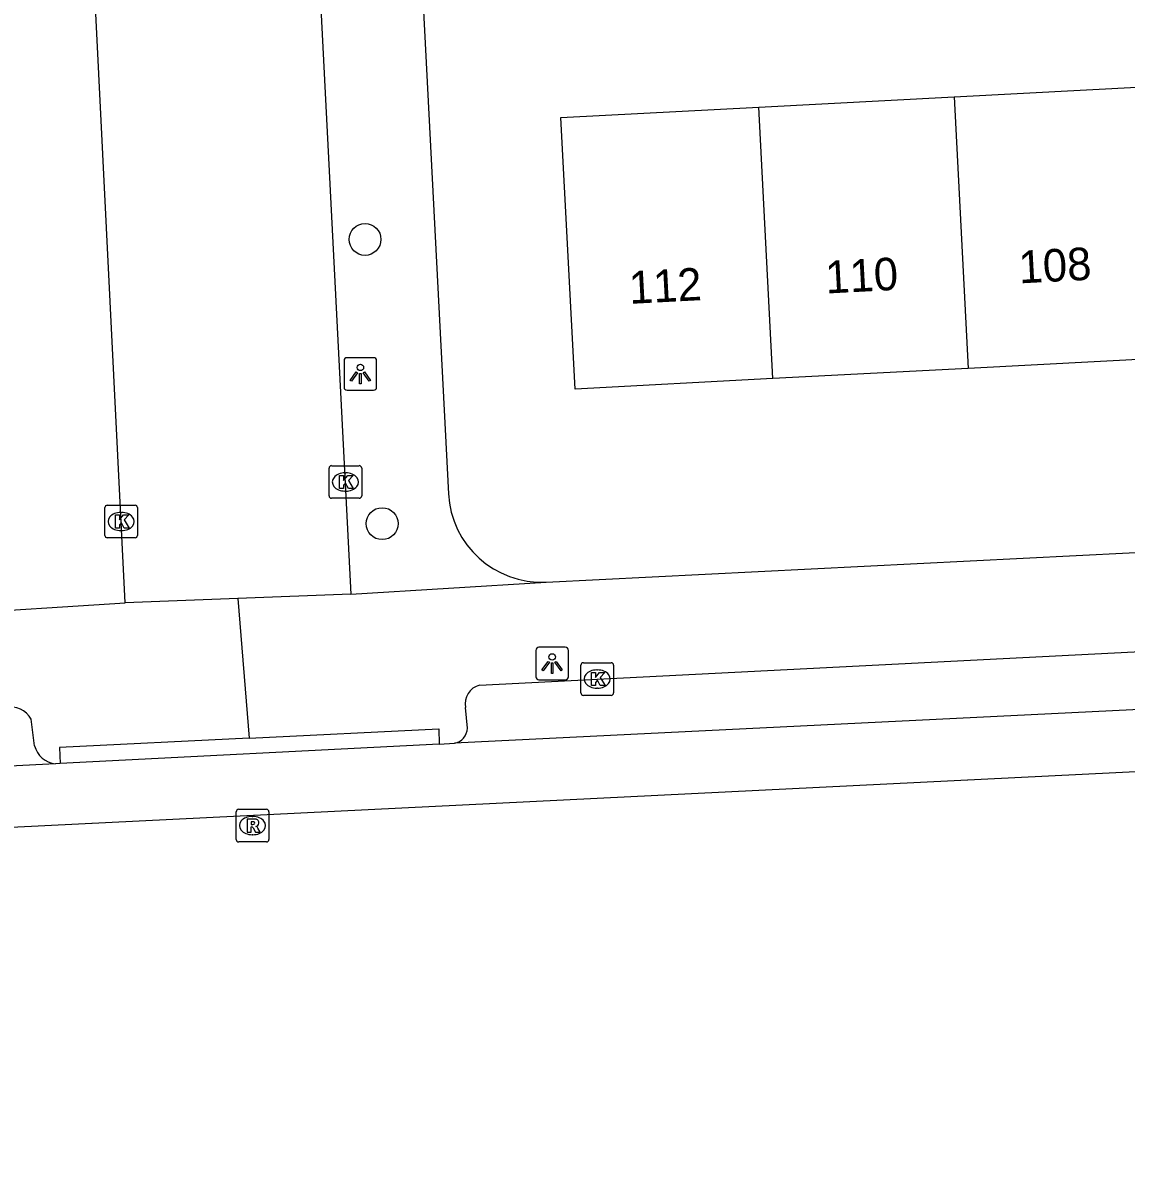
# Model space of a CAD drawing. Extents: x 160557 to 161245, y 385330 to 386505.
# Drawn here: x 161072.59 to 161106.44, y 385334.44 to 385369.42 of the extents above; entities that cross this region are included whole.
import ezdxf

# ---------------------------------------------------------------- set-up
doc = ezdxf.new("R2010")
doc.units = 0
for name, color, linetype in [('IMGEO_Boom', 7, 'Continuous'), ('IMGEO_Fietspad_gesloten', 7, 'Continuous'), ('IMGEO_Kolk', 7, 'Continuous'), ('IMGEO_Lichtpunt', 7, 'Continuous'), ('IMGEO_Pand', 7, 'Continuous'), ('IMGEO_Pand_nummerreeks', 7, 'Continuous'), ('IMGEO_Rijbaan_lokaal_gesloten', 7, 'Continuous'), ('IMGEO_Rijbaan_lokaal_open', 7, 'Continuous'), ('IMGEO_Rioolput', 7, 'Continuous'), ('IMGEO_Voetpad_open', 7, 'Continuous')]:
    doc.layers.add(name, color=color, linetype=linetype)

msp = doc.modelspace()

# ---------------------------------------------------------------- linework, layer by layer
at = {"layer": 'IMGEO_Boom'}
for centre in [(161083.088, 385362.778), (161083.614, 385354.058)]:
    msp.add_circle(centre, 0.489, dxfattribs=at)
at = {"layer": 'IMGEO_Fietspad_gesloten'}
for points in [[(161143.272, 385350.151), (161085.829, 385347.319)], [(161085.366, 385347.295), (161073.732, 385346.7)], [(161085.366, 385347.295), (161085.829, 385347.319)], [(161073.593, 385346.692), (161010.368, 385343.456)], [(161073.732, 385346.7), (161073.593, 385346.692)]]:
    msp.add_lwpolyline(points, dxfattribs=at)
at = {"layer": 'IMGEO_Kolk'}
for p, q in [((161081.984, 385354.911), (161081.984, 385355.763)), ((161082.059, 385355.837), (161082.911, 385355.837)), ((161082.985, 385355.763), (161082.985, 385354.911)), ((161082.472, 385355.617), (161082.497, 385355.617)), ((161082.911, 385354.837), (161082.059, 385354.837)), ((161082.495, 385355.057), (161082.47, 385355.057)), ((161075.107, 385353.698), (161075.107, 385354.55)), ((161075.182, 385354.624), (161076.034, 385354.624)), ((161075.595, 385354.404), (161075.62, 385354.404)), ((161076.108, 385354.55), (161076.108, 385353.698)), ((161075.618, 385353.844), (161075.593, 385353.844)), ((161076.034, 385353.624), (161075.182, 385353.624)), ((161089.711, 385348.865), (161089.711, 385349.717)), ((161089.786, 385349.791), (161090.638, 385349.791)), ((161090.199, 385349.571), (161090.224, 385349.571)), ((161090.712, 385349.717), (161090.712, 385348.865)), ((161090.638, 385348.791), (161089.786, 385348.791)), ((161090.222, 385349.011), (161090.197, 385349.011))]:
    msp.add_line(p, q, dxfattribs=at)
for points in [[(161081.984, 385354.911), (161081.984, 385355.763)], [(161082.059, 385355.837), (161082.911, 385355.837)], [(161082.985, 385355.763), (161082.985, 385354.911)], [(161082.305, 385355.537), (161082.428, 385355.537), (161082.428, 385355.386), (161082.558, 385355.537), (161082.722, 385355.537), (161082.576, 385355.386), (161082.729, 385355.137), (161082.577, 385355.137), (161082.492, 385355.301), (161082.428, 385355.234), (161082.428, 385355.137), (161082.305, 385355.137), (161082.305, 385355.537)], [(161082.911, 385354.837), (161082.059, 385354.837)], [(161075.107, 385353.698), (161075.107, 385354.55)], [(161075.182, 385354.624), (161076.034, 385354.624)], [(161076.108, 385354.55), (161076.108, 385353.698)], [(161075.428, 385354.324), (161075.551, 385354.324), (161075.551, 385354.173), (161075.681, 385354.324), (161075.845, 385354.324), (161075.699, 385354.173), (161075.852, 385353.924), (161075.7, 385353.924), (161075.615, 385354.088), (161075.551, 385354.021), (161075.551, 385353.924), (161075.428, 385353.924), (161075.428, 385354.324)], [(161076.034, 385353.624), (161075.182, 385353.624)], [(161089.711, 385348.865), (161089.711, 385349.717)], [(161089.786, 385349.791), (161090.638, 385349.791)], [(161090.032, 385349.491), (161090.155, 385349.491), (161090.155, 385349.34), (161090.285, 385349.491), (161090.449, 385349.491), (161090.303, 385349.34), (161090.456, 385349.091), (161090.304, 385349.091), (161090.219, 385349.255), (161090.155, 385349.188), (161090.155, 385349.091), (161090.032, 385349.091), (161090.032, 385349.491)], [(161090.712, 385349.717), (161090.712, 385348.865)], [(161090.638, 385348.791), (161089.786, 385348.791)]]:
    msp.add_lwpolyline(points, dxfattribs=at)
for centre, start, end in [((161082.061, 385355.761), 91.552, 178.448), ((161082.061, 385355.761), 91.552, 178.448), ((161082.909, 385355.761), 1.552, 88.448), ((161082.909, 385355.761), 1.552, 88.448), ((161082.061, 385354.913), 181.552, 268.448), ((161082.061, 385354.913), 181.552, 268.448), ((161082.909, 385354.913), 271.552, 358.448), ((161082.909, 385354.913), 271.552, 358.448), ((161075.184, 385354.548), 91.552, 178.448), ((161075.184, 385354.548), 91.552, 178.448), ((161076.032, 385354.548), 1.552, 88.448), ((161076.032, 385354.548), 1.552, 88.448), ((161075.184, 385353.7), 181.552, 268.448), ((161075.184, 385353.7), 181.552, 268.448), ((161076.032, 385353.7), 271.552, 358.448), ((161076.032, 385353.7), 271.552, 358.448), ((161089.788, 385349.715), 91.552, 178.448), ((161089.788, 385349.715), 91.552, 178.448), ((161090.636, 385349.715), 1.552, 88.448), ((161090.636, 385349.715), 1.552, 88.448), ((161089.788, 385348.867), 181.552, 268.448), ((161089.788, 385348.867), 181.552, 268.448), ((161090.636, 385348.867), 271.552, 358.448), ((161090.636, 385348.867), 271.552, 358.448)]:
    msp.add_arc(centre, 0.0765, start, end, dxfattribs=at)
for centre, major_axis, ratio, start_param, end_param in [((161082.471, 385355.337), (-0.387, 0.002), 0.722429, 4.712389, 7.853982), ((161082.496, 385355.337), (-0.39, 0.002), 0.717154, 1.570796, 4.712389), ((161075.594, 385354.124), (-0.387, 0.002), 0.722429, 4.712389, 7.853982), ((161075.619, 385354.124), (-0.39, 0.002), 0.717154, 1.570796, 4.712389), ((161090.198, 385349.291), (-0.387, 0.002), 0.722429, 4.712389, 7.853982), ((161090.223, 385349.291), (-0.39, 0.002), 0.717154, 1.570796, 4.712389)]:
    msp.add_ellipse(centre, major_axis=major_axis, ratio=ratio, start_param=start_param, end_param=end_param, dxfattribs=at)
at = {"layer": 'IMGEO_Lichtpunt'}
for p, q in [((161082.446, 385359.053), (161082.446, 385358.246)), ((161082.446, 385359.053), (161082.446, 385358.246)), ((161083.348, 385359.148), (161082.54, 385359.148)), ((161083.348, 385359.148), (161082.54, 385359.148)), ((161083.442, 385358.246), (161083.442, 385359.053)), ((161083.442, 385358.246), (161083.442, 385359.053)), ((161082.54, 385358.152), (161083.348, 385358.152)), ((161082.54, 385358.152), (161083.348, 385358.152)), ((161088.33, 385350.17), (161088.33, 385349.363)), ((161088.33, 385350.17), (161088.33, 385349.363)), ((161089.232, 385350.265), (161088.424, 385350.265)), ((161089.232, 385350.265), (161088.424, 385350.265)), ((161089.326, 385349.363), (161089.326, 385350.17)), ((161089.326, 385349.363), (161089.326, 385350.17)), ((161088.424, 385349.269), (161089.232, 385349.269)), ((161088.424, 385349.269), (161089.232, 385349.269))]:
    msp.add_line(p, q, dxfattribs=at)
for points in [[(161082.82, 385358.717), (161082.859, 385358.689), (161082.671, 385358.427), (161082.633, 385358.454), (161082.82, 385358.717)], [(161082.922, 385358.669), (161082.969, 385358.669), (161082.969, 385358.347), (161082.922, 385358.347), (161082.922, 385358.669)], [(161083.032, 385358.689), (161083.07, 385358.716), (161083.257, 385358.454), (161083.218, 385358.426), (161083.032, 385358.689)], [(161088.704, 385349.834), (161088.743, 385349.806), (161088.555, 385349.544), (161088.517, 385349.571), (161088.704, 385349.834)], [(161088.916, 385349.806), (161088.954, 385349.833), (161089.141, 385349.571), (161089.102, 385349.543), (161088.916, 385349.806)], [(161088.806, 385349.786), (161088.853, 385349.786), (161088.853, 385349.464), (161088.806, 385349.464), (161088.806, 385349.786)]]:
    msp.add_lwpolyline(points, dxfattribs=at)
for centre in [(161082.945, 385358.851), (161088.829, 385349.968)]:
    msp.add_circle(centre, 0.0994, dxfattribs=at)
for centre, start, end in [((161082.54, 385359.053), 90, 180), ((161082.54, 385359.053), 90, 180), ((161083.348, 385359.053), 0, 90), ((161083.348, 385359.053), 0, 90), ((161082.54, 385358.246), 180, 270), ((161082.54, 385358.246), 180, 270), ((161083.348, 385358.246), 270, 0), ((161083.348, 385358.246), 270, 360), ((161088.424, 385350.17), 90, 180), ((161088.424, 385350.17), 90, 180), ((161089.232, 385350.17), 0, 90), ((161089.232, 385350.17), 0, 90), ((161088.424, 385349.363), 180, 270), ((161088.424, 385349.363), 180, 270), ((161089.232, 385349.363), 270, 0), ((161089.232, 385349.363), 270, 360)]:
    msp.add_arc(centre, 0.0946, start, end, dxfattribs=at)
at = {"layer": 'IMGEO_Pand'}
for points in [[(161101.159, 385367.15), (161107.151, 385367.465)], [(161095.167, 385366.835), (161101.159, 385367.15)], [(161101.159, 385367.15), (161101.596, 385358.822)], [(161095.604, 385358.507), (161089.531, 385358.188), (161089.093, 385366.516), (161095.167, 385366.835)], [(161095.604, 385358.507), (161095.167, 385366.835)], [(161107.588, 385359.137), (161101.596, 385358.822)], [(161101.596, 385358.822), (161095.604, 385358.507)]]:
    msp.add_lwpolyline(points, dxfattribs=at)
at = {"layer": 'IMGEO_Rijbaan_lokaal_gesloten'}
msp.add_lwpolyline([(161179.212, 385352.808), (161177.568, 385352.385), (161171.027, 385350.994), (161157.592, 385349.093), (161141.871, 385348.183), (161034.402, 385342.87), (160939.068, 385337.926), (160868.279, 385334.438)], dxfattribs=at)
at = {"layer": 'IMGEO_Rijbaan_lokaal_open'}
for points in [[(161075.73, 385351.633), (161074.233, 385381.632)], [(161081.378, 385376.871), (161082.652, 385351.896)], [(161079.191, 385351.765), (161075.73, 385351.633)], [(161082.652, 385351.896), (161079.191, 385351.765)]]:
    msp.add_lwpolyline(points, dxfattribs=at)
at = {"layer": 'IMGEO_Rioolput'}
for p, q in [((161079.212, 385345.295), (161080.064, 385345.295)), ((161079.137, 385344.369), (161079.137, 385345.221)), ((161079.625, 385345.075), (161079.65, 385345.075)), ((161080.138, 385345.221), (161080.138, 385344.369)), ((161080.064, 385344.295), (161079.212, 385344.295)), ((161079.648, 385344.515), (161079.623, 385344.515))]:
    msp.add_line(p, q, dxfattribs=at)
for points in [[(161079.212, 385345.295), (161080.064, 385345.295)], [(161079.137, 385344.369), (161079.137, 385345.221)], [(161079.726, 385344.993), (161079.474, 385344.995), (161079.474, 385344.595)], [(161080.138, 385345.221), (161080.138, 385344.369)], [(161079.474, 385344.595), (161079.598, 385344.595), (161079.598, 385344.757), (161079.609, 385344.757)], [(161079.652, 385344.914), (161079.598, 385344.914), (161079.598, 385344.833)], [(161079.598, 385344.833), (161079.65, 385344.833)], [(161079.656, 385344.728), (161079.727, 385344.595), (161079.867, 385344.595), (161079.802, 385344.721)], [(161080.064, 385344.295), (161079.212, 385344.295)]]:
    msp.add_lwpolyline(points, dxfattribs=at)
for centre, radius, start, end in [((161079.214, 385345.219), 0.0765, 91.552, 178.448), ((161079.214, 385345.219), 0.0765, 91.552, 178.448), ((161080.062, 385345.219), 0.0765, 1.552, 88.448), ((161080.062, 385345.219), 0.0765, 1.552, 88.448), ((161079.725, 385344.883), 0.109, 350.3612, 89.416), ((161079.608, 385344.704), 0.0533, 26.0293, 88.6989), ((161079.634, 385345.022), 0.19, 274.7715, 282.9687), ((161079.658, 385344.818), 0.0964, 77.0061, 93.1865), ((161079.672, 385344.875), 0.0378, 276.6634, 79.6772), ((161079.723, 385344.883), 0.112, 277.5842, 350.9817), ((161079.707, 385344.668), 0.108, 29.5134, 73.7905), ((161079.214, 385344.371), 0.0765, 181.552, 268.448), ((161079.214, 385344.371), 0.0765, 181.552, 268.448), ((161080.062, 385344.371), 0.0765, 271.552, 358.448), ((161080.062, 385344.371), 0.0765, 271.552, 358.448)]:
    msp.add_arc(centre, radius, start, end, dxfattribs=at)
for centre, major_axis, ratio, start_param, end_param in [((161079.624, 385344.795), (-0.387, 0.002), 0.722429, 4.712389, 7.853982), ((161079.649, 385344.795), (-0.39, 0.002), 0.717154, 1.570796, 4.712389)]:
    msp.add_ellipse(centre, major_axis=major_axis, ratio=ratio, start_param=start_param, end_param=end_param, dxfattribs=at)
at = {"layer": 'IMGEO_Voetpad_open'}
for points in [[(161084.306, 385380.847), (161085.646, 385354.978)], [(161088.643, 385352.265), (161126.04, 385354.145)], [(161082.652, 385351.896), (161088.643, 385352.265)], [(161070.196, 385351.283), (161070.271, 385351.282), (161075.73, 385351.633)], [(161079.191, 385351.765), (161079.53, 385347.478)], [(161086.601, 385349.107), (161127.164, 385351.171)], [(161086.227, 385347.785), (161086.173, 385348.419)], [(161072.951, 385347.246), (161072.846, 385348.058)], [(161079.53, 385347.478), (161085.348, 385347.761), (161085.366, 385347.295)], [(161079.53, 385347.478), (161073.712, 385347.194), (161073.732, 385346.7)]]:
    msp.add_lwpolyline(points, dxfattribs=at)
for centre, radius, start, end in [((161088.51, 385355.13), 2.868, 183.0396, 272.6552), ((161086.758, 385348.532), 0.596, 105.258, 190.971), ((161072.211, 385347.71), 0.724, 28.6901, 101.4615), ((161085.747, 385347.792), 0.48, 279.7948, 359.2055), ((161073.649, 385347.406), 0.716, 192.9194, 265.4969)]:
    msp.add_arc(centre, radius, start, end, dxfattribs=at)

# ---------------------------------------------------------------- texts
at = {"layer": 'IMGEO_Pand_nummerreeks'}
for s, p in [('108', (161103.165, 385361.428)), ('110', (161097.236, 385361.117)), ('112', (161091.21, 385360.8))]:
    msp.add_text(s, height=1, rotation=3.0083, dxfattribs=at).set_placement(p)

doc.saveas('drawing.dxf')
